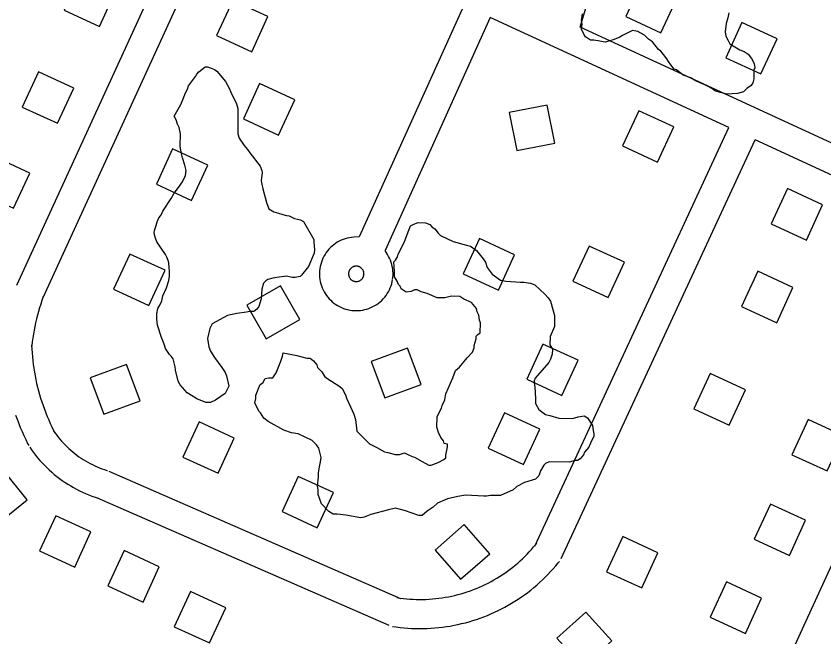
# Model space of a CAD drawing. Extents: x 3683402 to 3721514, y 487807 to 513565.
# Drawn here: x 3704021 to 3704854, y 494848 to 495488 of the extents above; entities that cross this region are included whole.
import ezdxf

# ---------------------------------------------------------------- set-up
doc = ezdxf.new("R2010")
doc.units = 0
for name, color, linetype in [('V-BLDG-OTLN', 7, 'Continuous'), ('V-ROAD-CNTR', 7, 'Continuous'), ('V-SITE-VEGE', 7, 'Continuous')]:
    doc.layers.add(name, color=color, linetype=linetype)

msp = doc.modelspace()

# ---------------------------------------------------------------- linework, layer by layer
at = {"layer": 'V-BLDG-OTLN'}
for points in [[(3704070.48, 495494.42), (3704106.81, 495477.67), (3704123.55, 495514), (3704087.23, 495530.74)], [(3704649.86, 495487.76), (3704686.19, 495471.01), (3704702.93, 495507.34), (3704666.6, 495524.09)], [(3704227.6, 495468.17), (3704263.93, 495451.42), (3704280.67, 495487.75), (3704244.35, 495504.5)], [(3704753.07, 495445.38), (3704789.4, 495428.63), (3704806.14, 495464.96), (3704769.81, 495481.7)], [(3704027.2, 495394.51), (3704063.52, 495377.77), (3704080.27, 495414.1), (3704043.94, 495430.84)], [(3704255.4, 495382.32), (3704291.73, 495365.58), (3704308.47, 495401.91), (3704272.14, 495418.65)], [(3704537.42, 495349.52), (3704576.67, 495357.22), (3704568.97, 495396.47), (3704529.72, 495388.77)], [(3704646.49, 495354.42), (3704682.82, 495337.68), (3704699.56, 495374.01), (3704663.24, 495390.75)], [(3704165.58, 495314.98), (3704201.91, 495298.24), (3704218.65, 495334.56), (3704182.32, 495351.31)], [(3703981.92, 495306.88), (3704018.25, 495290.14), (3704034.99, 495326.47), (3703998.67, 495343.21)], [(3704799.95, 495274.02), (3704836.28, 495257.27), (3704853.02, 495293.6), (3704816.69, 495310.34)], [(3704482.2, 495222.53), (3704518.53, 495205.79), (3704535.27, 495242.12), (3704498.95, 495258.86)], [(3704595.46, 495214.78), (3704631.79, 495198.04), (3704648.53, 495234.36), (3704612.2, 495251.11)], [(3704121.49, 495206.6), (3704157.82, 495189.86), (3704174.56, 495226.19), (3704138.23, 495242.93)], [(3704769.31, 495188.82), (3704805.64, 495172.07), (3704822.38, 495208.4), (3704786.06, 495225.14)], [(3704313.56, 495175.53), (3704293.65, 495210.22), (3704258.96, 495190.31), (3704278.87, 495155.62)], [(3704547.68, 495113.75), (3704584.01, 495097), (3704600.75, 495133.33), (3704564.43, 495150.07)], [(3704424.72, 495145.95), (3704387.24, 495131.97), (3704401.23, 495094.49), (3704438.7, 495108.48)], [(3704097.38, 495115.1), (3704111.33, 495077.61), (3704148.82, 495091.56), (3704134.87, 495129.05)], [(3704720.31, 495083.32), (3704756.64, 495066.58), (3704773.38, 495102.9), (3704737.05, 495119.65)], [(3704508.02, 495042.79), (3704544.34, 495026.04), (3704561.09, 495062.37), (3704524.76, 495079.11)], [(3704192.86, 495033.55), (3704229.18, 495016.81), (3704245.93, 495053.14), (3704209.6, 495069.88)], [(3704821.35, 495036.01), (3704857.68, 495019.27), (3704874.42, 495055.6), (3704838.09, 495072.34)], [(3704032.15, 494989.28), (3704007.23, 495020.56), (3703975.94, 494995.64), (3704000.87, 494964.35)], [(3704295.21, 494977.28), (3704331.54, 494960.54), (3704348.28, 494996.86), (3704311.95, 495013.61)], [(3704782.44, 494948.79), (3704818.77, 494932.04), (3704835.51, 494968.37), (3704799.19, 494985.11)], [(3704044.98, 494936.7), (3704081.3, 494919.95), (3704098.05, 494956.28), (3704061.72, 494973.02)], [(3704479.5, 494907.51), (3704509.55, 494933.91), (3704483.15, 494963.97), (3704453.1, 494937.57)], [(3704630.08, 494915.36), (3704666.41, 494898.62), (3704683.15, 494934.95), (3704646.82, 494951.69)], [(3704115.51, 494900.8), (3704151.83, 494884.06), (3704168.58, 494920.39), (3704132.25, 494937.13)], [(3704737.01, 494868.46), (3704773.34, 494851.72), (3704790.08, 494888.05), (3704753.76, 494904.79)], [(3704184.08, 494858.57), (3704220.41, 494841.83), (3704237.15, 494878.15), (3704200.83, 494894.9)], [(3704608.61, 494873.63), (3704578.91, 494846.84), (3704605.7, 494817.13), (3704635.41, 494843.92)]]:
    msp.add_lwpolyline(points, close=True, dxfattribs=at)
at = {"layer": 'V-ROAD-CNTR'}
for points in [[(3704211.1, 495624.51), (3704021.14, 495210.33)], [(3704238.34, 495611.95), (3704048.41, 495197.82)], [(3704602.76, 495477.02), (3704616.64, 495523.49)], [(3704482.81, 495499.27), (3704375, 495260.58)], [(3704510.06, 495486.71), (3704401.51, 495246.39)], [(3704756.26, 495373.23), (3704510.06, 495486.71)], [(3705301.37, 495155.02), (3704602.76, 495477.02)], [(3704556.16, 494941.71), (3704756.26, 495373.23)], [(3704583.37, 494929.09), (3704783.5, 495360.68)], [(3705014.46, 495254.22), (3704783.5, 495360.68)], [(3704375, 495260.58), (3704369.18, 495260.35), (3704366.95, 495260.13), (3704364.74, 495259.77), (3704362.55, 495259.29), (3704360.39, 495258.68), (3704358.28, 495257.94), (3704356.21, 495257.08), (3704354.2, 495256.1), (3704352.24, 495255), (3704350.36, 495253.78), (3704348.55, 495252.46), (3704346.82, 495251.04), (3704345.18, 495249.51), (3704343.63, 495247.89), (3704342.18, 495246.19), (3704340.84, 495244.39), (3704339.6, 495242.53), (3704338.47, 495240.59), (3704337.46, 495238.59), (3704336.57, 495236.53), (3704335.8, 495234.42), (3704335.16, 495232.28), (3704334.65, 495230.1), (3704334.27, 495227.9), (3704334.01, 495225.67), (3704333.89, 495223.42), (3704333.9, 495221.19), (3704334.04, 495218.95), (3704334.32, 495216.73), (3704334.72, 495214.52), (3704335.26, 495212.35), (3704335.92, 495210.21), (3704336.71, 495208.11), (3704337.62, 495206.06), (3704338.65, 495204.07), (3704339.79, 495202.14), (3704341.05, 495200.29), (3704342.41, 495198.52), (3704343.88, 495196.82), (3704345.44, 495195.21), (3704347.1, 495193.7), (3704348.84, 495192.29), (3704350.67, 495190.99), (3704352.56, 495189.8), (3704354.52, 495188.72), (3704356.54, 495187.76), (3704358.62, 495186.91), (3704360.75, 495186.2), (3704362.9, 495185.6), (3704365.1, 495185.14), (3704367.32, 495184.81), (3704369.55, 495184.61), (3704371.79, 495184.54), (3704374.03, 495184.6), (3704376.26, 495184.8), (3704378.47, 495185.13), (3704380.66, 495185.58), (3704382.83, 495186.17), (3704384.96, 495186.88), (3704387.03, 495187.72), (3704389.06, 495188.68), (3704391.03, 495189.75), (3704392.92, 495190.94), (3704394.75, 495192.24), (3704396.49, 495193.65), (3704398.15, 495195.15), (3704399.72, 495196.76), (3704401.19, 495198.44), (3704402.56, 495200.22), (3704403.82, 495202.07), (3704404.97, 495204), (3704406, 495205.98), (3704406.92, 495208.03), (3704407.71, 495210.13), (3704408.37, 495212.26), (3704408.92, 495214.44), (3704409.25, 495216.21)], [(3705014.46, 495254.22), (3704700.67, 494569.78)], [(3704409.38, 495217.08), (3704409.61, 495218.86), (3704409.75, 495221.1), (3704409.77, 495223.34), (3704409.65, 495225.58), (3704409.4, 495227.81), (3704409.02, 495230.01), (3704408.52, 495232.19), (3704407.88, 495234.35), (3704407.12, 495236.45), (3704406.23, 495238.51), (3704405.23, 495240.51), (3704404.1, 495242.45), (3704401.51, 495246.39)], [(3704376.16, 495229.17), (3704375.36, 495229.6), (3704374.94, 495229.79), (3704374.5, 495229.96), (3704374.05, 495230.11), (3704373.61, 495230.23), (3704373.15, 495230.32), (3704372.68, 495230.38), (3704372.21, 495230.42), (3704371.74, 495230.43), (3704371.28, 495230.41), (3704370.81, 495230.36), (3704370.35, 495230.29), (3704369.89, 495230.19), (3704369.44, 495230.06), (3704369, 495229.9), (3704368.56, 495229.72), (3704368.14, 495229.52), (3704367.74, 495229.29), (3704367.34, 495229.04), (3704366.96, 495228.76), (3704366.6, 495228.46), (3704366.26, 495228.14), (3704365.93, 495227.8), (3704365.63, 495227.44), (3704365.35, 495227.07), (3704365.09, 495226.68), (3704364.85, 495226.28), (3704364.64, 495225.86), (3704364.45, 495225.43), (3704364.3, 495224.99), (3704364.16, 495224.54), (3704364.05, 495224.08), (3704363.97, 495223.62), (3704363.92, 495223.15), (3704363.89, 495222.69), (3704363.9, 495222.22), (3704363.93, 495221.75), (3704363.98, 495221.28), (3704364.07, 495220.83), (3704364.18, 495220.37), (3704364.32, 495219.92), (3704364.48, 495219.48), (3704364.67, 495219.05), (3704364.89, 495218.64), (3704365.13, 495218.24), (3704365.39, 495217.85), (3704365.68, 495217.47), (3704365.98, 495217.12), (3704366.31, 495216.79), (3704366.66, 495216.47), (3704367.02, 495216.18), (3704367.4, 495215.9), (3704367.8, 495215.65), (3704368.21, 495215.43), (3704368.64, 495215.22), (3704369.06, 495215.05), (3704369.51, 495214.9), (3704369.96, 495214.78), (3704370.42, 495214.68), (3704370.88, 495214.61), (3704371.35, 495214.57), (3704371.82, 495214.55), (3704372.29, 495214.57), (3704372.76, 495214.61), (3704373.22, 495214.68), (3704373.68, 495214.77), (3704374.13, 495214.89), (3704374.57, 495215.04), (3704375.01, 495215.22), (3704375.43, 495215.42), (3704375.84, 495215.64), (3704376.24, 495215.89), (3704376.62, 495216.16), (3704376.99, 495216.46), (3704377.33, 495216.77), (3704377.66, 495217.11), (3704377.97, 495217.46), (3704378.25, 495217.83), (3704378.52, 495218.22), (3704378.76, 495218.62), (3704378.98, 495219.04), (3704379.17, 495219.47), (3704379.33, 495219.9), (3704379.47, 495220.35), (3704379.59, 495220.81), (3704379.75, 495221.7)], [(3704379.62, 495220.83), (3704379.73, 495221.73), (3704379.76, 495222.2), (3704379.76, 495222.67), (3704379.74, 495223.14), (3704379.69, 495223.6), (3704379.61, 495224.06), (3704379.5, 495224.52), (3704379.37, 495224.97), (3704379.21, 495225.41), (3704379.02, 495225.84), (3704378.81, 495226.26), (3704378.58, 495226.67), (3704378.32, 495227.06), (3704378.04, 495227.43), (3704377.74, 495227.79), (3704377.41, 495228.13), (3704377.07, 495228.45), (3704376.71, 495228.75), (3704376.33, 495229.03), (3704375.83, 495229.35), (3704375.63, 495229.47)], [(3704048.9, 495199.03), (3704047.51, 495195.14), (3704046.23, 495191.35), (3704045.03, 495187.55), (3704043.9, 495183.72), (3704042.84, 495179.87), (3704041.86, 495176), (3704040.94, 495172.11), (3704040.1, 495168.21), (3704039.33, 495164.29), (3704038.64, 495160.36), (3704038.02, 495156.42), (3704037.47, 495152.46), (3704036.99, 495148.46), (3704036.82, 495146.8)], [(3704036.89, 495149.05), (3704037.07, 495144.94), (3704037.33, 495140.97), (3704037.66, 495137.01), (3704038.06, 495133.06), (3704038.54, 495129.11), (3704039.1, 495125.17), (3704039.72, 495121.24), (3704040.42, 495117.33), (3704041.2, 495113.43), (3704042.04, 495109.55), (3704042.97, 495105.68), (3704043.96, 495101.83), (3704045.02, 495098), (3704046.16, 495094.18), (3704047.37, 495090.4), (3704048.65, 495086.63), (3704049.99, 495082.89), (3704051.41, 495079.18), (3704052.9, 495075.49), (3704054.46, 495071.83), (3704056.09, 495068.2), (3704057.78, 495064.61), (3704059.56, 495061.01), (3704060.58, 495059.03)], [(3704020.33, 495076.72), (3704021.87, 495072.45), (3704023.49, 495068.2), (3704025.19, 495064), (3704026.97, 495059.82), (3704028.83, 495055.68), (3704030.76, 495051.57), (3704032.76, 495047.53), (3704033.88, 495045.34)], [(3704059.56, 495060.72), (3704061.2, 495058.35), (3704062.78, 495056.19), (3704064.41, 495054.07), (3704066.1, 495052), (3704067.84, 495049.97), (3704069.64, 495047.98), (3704071.49, 495046.04), (3704073.38, 495044.16), (3704075.33, 495042.32), (3704077.32, 495040.53), (3704079.36, 495038.8), (3704081.44, 495037.12), (3704083.57, 495035.49), (3704085.74, 495033.92), (3704087.95, 495032.41), (3704090.19, 495030.95), (3704092.48, 495029.56), (3704094.79, 495028.22), (3704097.15, 495026.95), (3704099.54, 495025.73), (3704101.95, 495024.59), (3704104.4, 495023.5), (3704106.87, 495022.47), (3704109.37, 495021.52), (3704111.9, 495020.63), (3704114.52, 495019.77), (3704114.98, 495019.63)], [(3704034.89, 495043.65), (3704036.75, 495040.97), (3704038.79, 495038.18), (3704040.9, 495035.44), (3704043.08, 495032.75), (3704045.34, 495030.13), (3704047.66, 495027.57), (3704050.04, 495025.06), (3704052.5, 495022.62), (3704055.01, 495020.25), (3704057.58, 495017.94), (3704060.22, 495015.7), (3704062.91, 495013.52), (3704065.66, 495011.42), (3704068.46, 495009.39), (3704071.31, 495007.44), (3704074.22, 495005.56), (3704077.17, 495003.76), (3704080.17, 495002.03), (3704083.21, 495000.38), (3704086.29, 494998.82), (3704089.42, 494997.33), (3704092.58, 494995.92), (3704095.77, 494994.6), (3704099, 494993.36), (3704102.26, 494992.21), (3704105.48, 494991.17), (3704106.16, 494990.96)], [(3704116.57, 495019.04), (3704417.45, 494887.52)], [(3704104.56, 494991.55), (3704405.43, 494860.03)], [(3704413.62, 494888.61), (3704417.1, 494888.1), (3704420.42, 494887.68), (3704423.74, 494887.34), (3704427.07, 494887.07), (3704430.42, 494886.87), (3704433.76, 494886.75), (3704437.1, 494886.7), (3704440.44, 494886.72), (3704443.79, 494886.81), (3704447.13, 494886.98), (3704450.46, 494887.22), (3704453.79, 494887.53), (3704457.12, 494887.91), (3704460.43, 494888.37), (3704463.73, 494888.9), (3704467.02, 494889.5), (3704470.3, 494890.17), (3704473.56, 494890.91), (3704476.8, 494891.73), (3704480.03, 494892.61), (3704483.23, 494893.57), (3704486.42, 494894.59), (3704489.58, 494895.69), (3704492.71, 494896.85), (3704495.82, 494898.08), (3704498.91, 494899.38), (3704501.96, 494900.74), (3704504.98, 494902.17), (3704507.98, 494903.67), (3704510.93, 494905.23), (3704513.86, 494906.85), (3704516.74, 494908.54), (3704519.59, 494910.29), (3704522.4, 494912.11), (3704525.17, 494913.98), (3704527.9, 494915.91), (3704530.59, 494917.9), (3704533.23, 494919.95), (3704535.83, 494922.06), (3704538.38, 494924.23), (3704540.88, 494926.44), (3704543.34, 494928.72), (3704545.74, 494931.04), (3704548.09, 494933.42), (3704550.39, 494935.85), (3704552.64, 494938.33), (3704554.83, 494940.85), (3704556.99, 494943.46), (3704558.07, 494944.8)], [(3704409.25, 494858.93), (3704413.05, 494858.37), (3704417.01, 494857.88), (3704420.99, 494857.47), (3704424.98, 494857.14), (3704428.97, 494856.91), (3704432.96, 494856.76), (3704436.96, 494856.69), (3704440.96, 494856.72), (3704444.96, 494856.83), (3704448.95, 494857.03), (3704452.94, 494857.32), (3704456.92, 494857.69), (3704460.89, 494858.15), (3704464.85, 494858.7), (3704468.8, 494859.33), (3704472.73, 494860.05), (3704476.65, 494860.85), (3704480.55, 494861.74), (3704484.42, 494862.71), (3704488.28, 494863.77), (3704492.11, 494864.91), (3704495.92, 494866.13), (3704499.7, 494867.44), (3704503.44, 494868.83), (3704507.16, 494870.3), (3704510.85, 494871.85), (3704514.5, 494873.48), (3704518.11, 494875.19), (3704521.69, 494876.98), (3704525.22, 494878.85), (3704528.72, 494880.79), (3704532.17, 494882.81), (3704535.58, 494884.9), (3704538.94, 494887.07), (3704542.25, 494889.31), (3704545.51, 494891.62), (3704548.72, 494894), (3704551.88, 494896.45), (3704554.99, 494898.97), (3704558.04, 494901.56), (3704561.03, 494904.21), (3704563.96, 494906.93), (3704566.84, 494909.71), (3704569.65, 494912.55), (3704572.4, 494915.45), (3704575.08, 494918.42), (3704577.7, 494921.43), (3704580.23, 494924.48), (3704581.46, 494926.01)]]:
    msp.add_lwpolyline(points, dxfattribs=at)
at = {"layer": 'V-SITE-VEGE'}
for points in [[(3704756.16, 495491.78), (3704755.22, 495486.59), (3704753.4, 495480.54), (3704752.4, 495471.89), (3704753.21, 495467.54), (3704755.74, 495463.16), (3704757.43, 495459.67), (3704767.75, 495453.45), (3704772.05, 495451.65), (3704776.35, 495448.99), (3704779.76, 495444.6), (3704782.29, 495439.36), (3704783.09, 495435.01), (3704782.19, 495432.42), (3704782.06, 495423.75), (3704781.13, 495419.43), (3704779.36, 495416.85), (3704774.97, 495413.45), (3704771.45, 495410.03), (3704765.35, 495408.38), (3704754.07, 495407.68), (3704747.16, 495409.51), (3704741.98, 495411.32), (3704739.4, 495413.1), (3704735.11, 495415.76), (3704731.66, 495417.55), (3704721.32, 495422.03), (3704717.02, 495424.7), (3704709.25, 495427.41), (3704702.4, 495432.72), (3704699.81, 495433.62), (3704696.4, 495438.01), (3704693.85, 495441.51), (3704692.15, 495444.14), (3704688.75, 495448.53), (3704686.19, 495452.03), (3704683.62, 495453.81), (3704677.66, 495461.7), (3704673.36, 495464.36), (3704669.09, 495468.76), (3704662.21, 495472.33), (3704657.01, 495473.27), (3704646.53, 495468.22), (3704643.91, 495466.53), (3704637.8, 495464.01), (3704629.09, 495461.54), (3704626.49, 495461.58), (3704623.03, 495462.49), (3704616.97, 495463.45), (3704613.5, 495463.5), (3704608.35, 495467.04), (3704606.66, 495469.67), (3704604.13, 495474.91), (3704605.08, 495480.1), (3704604.26, 495483.58), (3704605.22, 495490.51)], [(3704198.61, 495416.47), (3704205.79, 495425.92), (3704207.33, 495428.41), (3704209.38, 495430.9), (3704215.99, 495435.83), (3704218.5, 495435.79), (3704222, 495434.73), (3704225.5, 495433.18), (3704227.99, 495431.63), (3704236.89, 495420.94), (3704240.81, 495413.85), (3704242.25, 495409.81), (3704248.11, 495397.66), (3704249.55, 495393.11), (3704249.47, 495387.58), (3704249.77, 495373.5), (3704249.67, 495366.96), (3704251.12, 495362.42), (3704256.03, 495354.81), (3704259.49, 495350.74), (3704261.96, 495347.18), (3704272.82, 495333.45), (3704274.26, 495328.9), (3704274.73, 495326.89), (3704273.6, 495318.35), (3704274.55, 495314.82), (3704275.49, 495310.28), (3704279.31, 495296.15), (3704281.73, 495289.58), (3704286.71, 495286.49), (3704291.71, 495284.91), (3704296.22, 495283.84), (3704299.73, 495282.78), (3704302.74, 495282.24), (3704308.23, 495279.64), (3704314.24, 495278.05), (3704317.23, 495276.5)], [(3704317.23, 495276.5), (3704328.02, 495257.74), (3704327.98, 495255.22), (3704328.88, 495247.67), (3704328.32, 495243.66), (3704322.59, 495230.17), (3704315.42, 495221.22), (3704313.89, 495219.73), (3704308.85, 495218.8), (3704305.83, 495218.85), (3704299.82, 495219.94), (3704289.74, 495218.58), (3704285.72, 495218.13), (3704280.67, 495216.7), (3704278.63, 495215.22), (3704276.08, 495212.74), (3704274.49, 495206.73), (3704273.84, 495196.69), (3704272.27, 495192.19), (3704271.21, 495188.68), (3704269.16, 495186.2), (3704266.11, 495183.73), (3704262.09, 495183.79), (3704258.56, 495182.84), (3704248.48, 495181.47), (3704238.9, 495179.6), (3704223.19, 495170.78), (3704220.61, 495166.29), (3704218.45, 495155.77), (3704219.83, 495147.2), (3704221.27, 495142.66), (3704225.7, 495136.06), (3704233.09, 495125.89), (3704236.54, 495120.82), (3704238, 495117.28), (3704240.35, 495106.68), (3704236.73, 495099.2), (3704226.57, 495092.3), (3704221.51, 495089.87), (3704216.48, 495089.94), (3704207.49, 495093.59), (3704203.5, 495096.16), (3704197.52, 495099.77), (3704192.58, 495105.37), (3704190.1, 495107.92), (3704188.15, 495111.97), (3704185.29, 495123.07), (3704184.84, 495126.6), (3704182.95, 495134.67), (3704180.98, 495137.71), (3704178.99, 495139.25), (3704175.06, 495145.34), (3704173.62, 495149.88), (3704170.7, 495156.97), (3704166.87, 495169.59), (3704165.95, 495175.64), (3704165.98, 495177.65), (3704166.03, 495181.17), (3704167.11, 495186.68), (3704169.18, 495190.17), (3704171.25, 495194.66), (3704172.33, 495199.67), (3704175.97, 495208.17), (3704178.6, 495215.67), (3704179.17, 495220.19), (3704179.24, 495225.21), (3704178.79, 495228.74), (3704178.36, 495233.77), (3704177.89, 495236.29), (3704176.44, 495239.84), (3704174.96, 495242.37), (3704166.11, 495255.57), (3704164.65, 495259.11), (3704163.7, 495262.64), (3704163.23, 495265.16), (3704163.76, 495267.17), (3704165.34, 495272.17), (3704166.41, 495276.18), (3704167.97, 495280.18), (3704170.02, 495282.66), (3704172.1, 495287.15), (3704180.83, 495300.1), (3704183.93, 495305.58), (3704188.54, 495311.55), (3704192.65, 495317.52), (3704195.76, 495324.01), (3704196.33, 495329.03), (3704194.91, 495334.58), (3704192.5, 495342.16), (3704191.56, 495346.19), (3704190.16, 495353.76), (3704190.35, 495366.83), (3704188.94, 495373.38), (3704187.48, 495376.92), (3704186.04, 495381.46), (3704184.08, 495385.02), (3704190.79, 495396.98), (3704193.39, 495402.98), (3704195.49, 495408.98), (3704197.56, 495412.97), (3704198.61, 495416.47)], [(3704346.45, 495111.78), (3704355.04, 495106.45), (3704357.61, 495103.81), (3704360.98, 495096.82), (3704361.8, 495094.21), (3704366.01, 495085.47), (3704369.37, 495077.62), (3704371.03, 495072.39), (3704372.58, 495060.23), (3704385.4, 495047.03), (3704393.15, 495043.45), (3704400.9, 495038.99), (3704404.35, 495038.08), (3704412.13, 495036.23), (3704416.47, 495036.17), (3704421.7, 495037.83), (3704425.14, 495036.04), (3704429.45, 495034.24), (3704432.04, 495033.34), (3704439.78, 495028.89), (3704446.67, 495025.32), (3704449.27, 495025.28), (3704453.63, 495026.95), (3704456.25, 495027.78), (3704462.36, 495031.16), (3704464.12, 495032.87), (3704464.16, 495035.47), (3704466.02, 495044.12), (3704466.06, 495046.72), (3704462.61, 495047.64), (3704461.78, 495050.25), (3704459.22, 495053.76), (3704456.7, 495059), (3704455.04, 495064.23), (3704455.2, 495075.5), (3704459.67, 495084.11), (3704460.57, 495086.7), (3704463.26, 495092.73), (3704464.22, 495098.79), (3704471.39, 495115.16), (3704474.11, 495122.93), (3704478.49, 495126.33), (3704486.44, 495135.76), (3704491.73, 495141.75), (3704493.53, 495146.07), (3704493.56, 495148.67), (3704495.4, 495155.58), (3704495.44, 495158.18), (3704497.2, 495159.89), (3704499.82, 495161.59), (3704499.98, 495171.99), (3704499.15, 495174.61), (3704498.36, 495179.82), (3704496.67, 495183.31), (3704495.85, 495186.79), (3704490.74, 495192.94), (3704482.99, 495196.52), (3704478.69, 495199.19), (3704470.02, 495199.32), (3704463.06, 495197.68), (3704455.25, 495197.79), (3704444.91, 495202.28), (3704438.86, 495204.1), (3704434.55, 495205.9), (3704431.95, 495205.94), (3704428.46, 495204.26), (3704423.24, 495203.46), (3704418.09, 495207.01), (3704417.26, 495209.62), (3704415.55, 495211.38), (3704413.87, 495214.88), (3704411.33, 495219.25), (3704411.42, 495225.32), (3704410.69, 495234.87), (3704412.45, 495236.58), (3704414.23, 495240.02), (3704415.14, 495242.61), (3704421.38, 495254.66), (3704425.91, 495267.61), (3704427.71, 495271.92), (3704431.2, 495273.61), (3704435.56, 495275.28), (3704443.37, 495275.16), (3704447.68, 495273.36), (3704450.24, 495270.73), (3704452.82, 495268.95), (3704456.22, 495264.57), (3704458.79, 495261.93), (3704471.71, 495255.67), (3704485.53, 495252), (3704489.85, 495251.07), (3704495.86, 495246.64), (3704502.67, 495237.87), (3704505.22, 495234.36), (3704506.88, 495229.14), (3704511.98, 495222.12), (3704520.56, 495215.92), (3704526.62, 495214.97), (3704541.35, 495213.89), (3704544.82, 495213.84), (3704551.75, 495212.87)], [(3704551.75, 495212.87), (3704556.06, 495211.07), (3704566.33, 495201.38), (3704569.74, 495197.86), (3704572.29, 495194.36), (3704576.41, 495179.55), (3704576.25, 495168.28), (3704571.76, 495157.93), (3704571.64, 495149.26), (3704574.17, 495144.89), (3704574.1, 495139.69), (3704572.29, 495134.51), (3704570.5, 495131.07), (3704556.39, 495114.79)], [(3704556.39, 495114.79), (3704555.48, 495112.2), (3704555.45, 495109.6), (3704556.26, 495106.12), (3704556.95, 495093.97), (3704556.88, 495088.77), (3704560.26, 495082.64), (3704567.12, 495077.34), (3704571.44, 495076.41), (3704580.94, 495073.67), (3704594.82, 495073.47), (3704600.91, 495075.11), (3704607, 495075.89), (3704610.44, 495074.11), (3704615.53, 495066.23), (3704616.32, 495061.01), (3704617.14, 495057.53), (3704617.1, 495054.93), (3704613.53, 495048.04), (3704611.73, 495043.73), (3704607.32, 495038.59), (3704606.41, 495036), (3704602.88, 495031.72), (3704600.26, 495030.02), (3704597.66, 495030.06), (3704591.56, 495028.41), (3704570.75, 495028.72), (3704567.25, 495027.03), (3704565.49, 495025.32), (3704561.94, 495019.3), (3704560.13, 495014.13), (3704556.61, 495010.71), (3704545.28, 495007.4), (3704537.42, 495003.18), (3704533.9, 494999.76), (3704520.8, 494993.88), (3704510.4, 494994.03), (3704506.05, 494993.23), (3704503.45, 494993.27), (3704484.38, 494994.41), (3704476.55, 494992.79), (3704466.11, 494990.34), (3704463.49, 494989.51), (3704455.64, 494986.16), (3704451.24, 494981.89), (3704445.11, 494977.64), (3704439.84, 494973.38), (3704436.37, 494973.43), (3704428.6, 494976.14), (3704422.56, 494977.97), (3704412.19, 494980.72), (3704405.23, 494979.09), (3704386.94, 494974.15), (3704379.97, 494971.65), (3704376.49, 494970.83), (3704360.92, 494973.66), (3704352.26, 494974.65), (3704347.92, 494974.72), (3704343.62, 494977.38), (3704335.93, 494985.3), (3704332.6, 494994.89), (3704332.68, 495000.09), (3704331.86, 495003.57), (3704332.87, 495013.1), (3704332.93, 495017.43), (3704333.89, 495023.49), (3704334.83, 495028.68), (3704335.76, 495033.01), (3704333.3, 495042.58), (3704330.75, 495046.09), (3704326.47, 495050.48), (3704311.83, 495057.64), (3704304.91, 495058.61), (3704297.14, 495061.32), (3704280.79, 495070.23), (3704276.51, 495073.76), (3704273.12, 495079.02), (3704271.4, 495080.78), (3704267.2, 495089.51), (3704268.13, 495093.84), (3704268.18, 495097.31), (3704269.97, 495101.61), (3704270.88, 495104.2), (3704272.68, 495108.52), (3704275.31, 495110.21), (3704277.97, 495114.51), (3704281.45, 495115.33), (3704285.78, 495115.26), (3704289.33, 495120.42), (3704293.84, 495132.49), (3704295.65, 495137.67), (3704296.57, 495141.12), (3704310.41, 495138.32), (3704320.77, 495135.57), (3704324.24, 495135.52), (3704327.67, 495132.87), (3704331.08, 495128.48), (3704331.91, 495125.86), (3704336.18, 495121.47), (3704339.57, 495116.21), (3704346.45, 495111.78)]]:
    msp.add_lwpolyline(points, dxfattribs=at)

doc.saveas('drawing.dxf')
